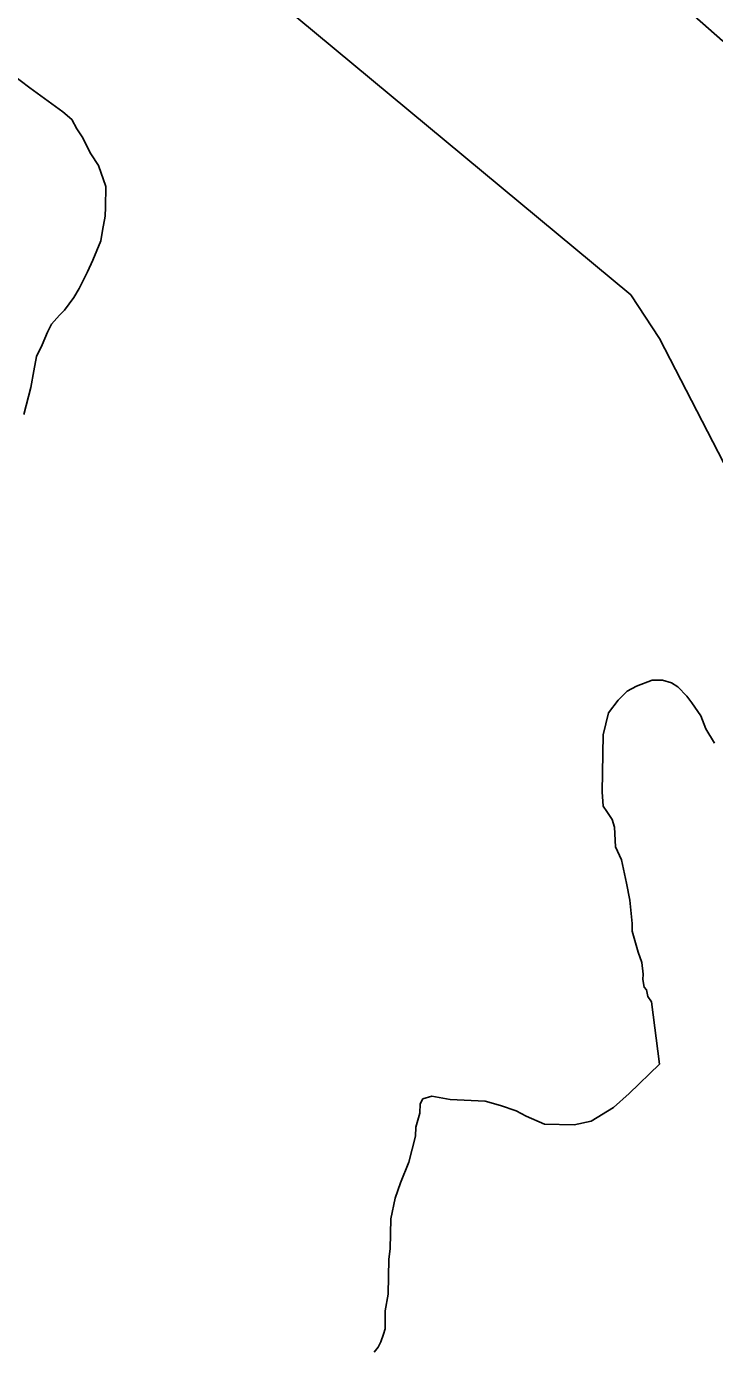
# Model space of a CAD drawing. Extents: x 3192986 to 3230865, y 867483 to 892886.
# Drawn here: x 3214907 to 3215434, y 885140 to 886154 of the extents above; entities that cross this region are included whole.
import ezdxf

# ---------------------------------------------------------------- set-up
doc = ezdxf.new("R2010")
doc.units = 0
for name, color, linetype in [('V-ROAD-CNTR', 7, 'Continuous'), ('V-SITE-VEGE', 7, 'Continuous'), ('V-TOPO-SHOR', 7, 'Continuous')]:
    doc.layers.add(name, color=color, linetype=linetype)

msp = doc.modelspace()

# ---------------------------------------------------------------- linework, layer by layer
at = {"layer": 'V-ROAD-CNTR'}
msp.add_lwpolyline([(3215392.6, 886184.8), (3215439.8, 886143), (3215504.8, 886109), (3215567.9, 886088.9), (3215605, 886054.4), (3215639.3, 886003.2), (3215685.9, 885955.3), (3215727, 885916.6), (3215775.7, 885844.4), (3215813.4, 885793.4), (3215854.4, 885759.6), (3215902.9, 885722.8), (3215934.8, 885670.9), (3216002.1, 885567.3), (3216062.5, 885481.5), (3216122.2, 885390.4), (3216163.7, 885319.1), (3216217, 885256.5), (3216266.3, 885207.9), (3216311.6, 885174.7), (3216338.4, 885153.4)], dxfattribs=at)
msp.add_spline([(3215149.6, 889400.3), (3215155.9, 889267.8), (3215168.9, 889195.4), (3215160.6, 889137.3), (3215154.9, 889075.6), (3215164.4, 888991.1), (3215195.1, 888909.8), (3215210, 888842.2), (3215221.9, 888778.6), (3215221.6, 888687.8), (3215213.7, 888610.2), (3215209.9, 888580.9), (3215198.1, 888544), (3215180.6, 888492.6), (3215151.8, 888427.6), (3215144.7, 888383.9), (3215149.4, 888332.4), (3215179.5, 888265.9), (3215221.5, 888194.5), (3215247.7, 888146.7), (3215251.6, 888102.8), (3215251.4, 888061.4), (3215258.1, 888025.7), (3215272.7, 887982.1), (3215304.4, 887912.4), (3215338.5, 887846.4), (3215378, 887784.3), (3215410.9, 887728.3), (3215457.2, 887682.3), (3215490.5, 887647.9), (3215526.4, 887629.4), (3215571.3, 887624.1), (3215625, 887619.9), (3215699.1, 887611.6), (3215741.3, 887603.5), (3215785, 887581.7), (3215832.7, 887564), (3215882.5, 887543.1), (3215927.8, 887516.9), (3215982.7, 887460.3), (3216039.8, 887360.7), (3216082.9, 887294.2), (3216125.1, 887215.1), (3216163.7, 887141.7), (3216182, 887053.4), (3216206.3, 886963.2), (3216237.9, 886871.5), (3216258.9, 886828.6), (3216274.2, 886747.9), (3216285.4, 886688.1), (3216291.4, 886622.7), (3216286, 886531.6), (3216272.6, 886432.4), (3216265.5, 886374.2), (3216269.8, 886313.9), (3216279.2, 886242.5), (3216289.8, 886193.6), (3216315.9, 886099.5), (3216339.7, 886009.2), (3216363.6, 885942.8), (3216392.5, 885866.7), (3216411.5, 885800.1), (3216419.9, 885741.4), (3216427.6, 885690.9), (3216440.2, 885654.1), (3216470.9, 885622.4), (3216485.4, 885609.9), (3216409.2, 885579)], degree=3, dxfattribs=at)
at = {"layer": 'V-SITE-VEGE'}
for p, q in [((3214909.6, 886107.1), (3214894.9, 886118.2)), ((3214935, 886088.7), (3214909.6, 886107.1)), ((3214941.9, 886082.7), (3214935, 886088.7)), ((3214945.7, 886075.7), (3214941.9, 886082.7)), ((3214949.6, 886069.6), (3214945.7, 886075.7)), ((3214956.3, 886056.6), (3214949.6, 886069.6)), ((3214962.1, 886047.6), (3214956.3, 886056.6)), ((3214967.8, 886031.6), (3214962.1, 886047.6)), ((3214967.5, 886015.7), (3214967.8, 886031.6)), ((3214965.2, 885997.9), (3214967.4, 886008.8)), ((3214967.4, 886008.8), (3214967.5, 886015.7)), ((3214964.1, 885990), (3214965.2, 885997.9)), ((3214957.8, 885975.2), (3214964.1, 885990)), ((3214947.5, 885953.5), (3214953.7, 885966.3)), ((3214953.7, 885966.3), (3214957.8, 885975.2)), ((3214936.3, 885936.9), (3214943.4, 885946.7)), ((3214943.4, 885946.7), (3214947.5, 885953.5)), ((3214932.3, 885933), (3214936.3, 885936.9)), ((3214923.1, 885920.2), (3214926.2, 885926.1)), ((3214926.2, 885926.1), (3214932.3, 885933)), ((3214919, 885910.4), (3214923.1, 885920.2)), ((3214914.8, 885901.5), (3214919, 885910.4)), ((3214912.7, 885890.6), (3214914.8, 885901.5)), ((3214910.4, 885877.8), (3214912.7, 885890.6)), ((3214905.1, 885857), (3214910.4, 885877.8)), ((3215385.8, 885653.9), (3215373.8, 885649.2)), ((3215393.8, 885653.8), (3215385.8, 885653.9)), ((3215400.7, 885651.7), (3215393.8, 885653.8)), ((3215405.6, 885648.6), (3215400.7, 885651.7)), ((3215366.8, 885645.3), (3215359.8, 885638.5)), ((3215373.8, 885649.2), (3215366.8, 885645.3)), ((3215412.4, 885641.6), (3215405.6, 885648.6)), ((3215416.3, 885636.5), (3215412.4, 885641.6)), ((3215359.8, 885638.5), (3215352.6, 885628.7)), ((3215423.1, 885626.5), (3215416.3, 885636.5)), ((3215352.6, 885628.7), (3215348.4, 885611.9)), ((3215426.9, 885616.5), (3215423.1, 885626.5)), ((3215348.4, 885611.9), (3215347.6, 885568.3)), ((3215433.6, 885605.5), (3215426.9, 885616.5)), ((3215347.6, 885568.3), (3215348.4, 885557.3)), ((3215348.4, 885557.3), (3215351.3, 885553.3)), ((3215351.3, 885553.3), (3215355.2, 885547.3)), ((3215355.2, 885547.3), (3215357, 885541.3)), ((3215357, 885541.3), (3215357.8, 885526.4)), ((3215357.8, 885526.4), (3215362.5, 885516.4)), ((3215362.5, 885516.4), (3215366.2, 885498.5)), ((3215366.2, 885498.5), (3215368.9, 885485.5)), ((3215368.9, 885485.5), (3215370.6, 885467.6)), ((3215370.6, 885467.6), (3215370.5, 885461.7)), ((3215370.5, 885461.7), (3215375.2, 885445.7)), ((3215375.2, 885445.7), (3215378, 885437.7)), ((3215378, 885437.7), (3215378.9, 885428.8)), ((3215378.9, 885428.8), (3215378.8, 885424.8)), ((3215378.8, 885424.8), (3215379.7, 885418.8)), ((3215379.7, 885418.8), (3215381.6, 885416.8)), ((3215381.6, 885416.8), (3215382.5, 885411.8)), ((3215382.5, 885411.8), (3215385.4, 885407.8)), ((3215385.4, 885407.8), (3215391.5, 885360.1)), ((3215391.5, 885360.1), (3215368.3, 885337.6)), ((3215368.3, 885337.6), (3215356.2, 885326.9)), ((3215208.4, 885329.6), (3215208.2, 885322.6)), ((3215210.4, 885333.5), (3215208.4, 885329.6)), ((3215217.4, 885335.4), (3215210.4, 885333.5)), ((3215231.3, 885333.1), (3215217.4, 885335.4)), ((3215258, 885331.7), (3215231.3, 885333.1)), ((3215269.9, 885328.5), (3215258, 885331.7)), ((3215281.7, 885324.3), (3215269.9, 885328.5)), ((3215356.2, 885326.9), (3215339.1, 885316.3)), ((3215208.2, 885322.6), (3215205.1, 885311.8)), ((3215289.6, 885320.2), (3215281.7, 885324.3)), ((3215303.4, 885314), (3215289.6, 885320.2)), ((3215205.1, 885311.8), (3215204.9, 885304.8)), ((3215326.2, 885313.6), (3215303.4, 885314)), ((3215339.1, 885316.3), (3215326.2, 885313.6)), ((3215204.9, 885304.8), (3215199.6, 885285.1)), ((3215199.6, 885285.1), (3215193.4, 885269.3)), ((3215193.4, 885269.3), (3215189.2, 885257.5)), ((3215189.2, 885257.5), (3215186, 885241.6)), ((3215186, 885241.6), (3215185.5, 885218.8)), ((3215185.5, 885218.8), (3215184.4, 885210.9)), ((3215184.4, 885210.9), (3215183.9, 885184.1)), ((3215183.9, 885184.1), (3215181.7, 885171.3)), ((3215181.7, 885171.3), (3215181.5, 885157.4)), ((3215181.5, 885157.4), (3215180.4, 885153.4)), ((3215178.3, 885147.5), (3215176.3, 885143.6)), ((3215180.4, 885153.4), (3215178.3, 885147.5)), ((3215176.3, 885143.6), (3215173.2, 885139.6))]:
    msp.add_line(p, q, dxfattribs=at)
at = {"layer": 'V-TOPO-SHOR'}
msp.add_lwpolyline([(3216238.3, 885062.7), (3216150.6, 885174.7), (3216095.6, 885230.7), (3215952.1, 885321), (3215885.7, 885343.9), (3215808.2, 885377.9), (3215719.7, 885412.1), (3215620.2, 885457.5), (3215598.3, 885491.1), (3215554.4, 885547), (3215533.1, 885636.1), (3215489.5, 885725.4), (3215391.4, 885915.2), (3215369.5, 885948.7), (3215072, 886196), (3214929, 886330.7), (3214863, 886397.9), (3214819.4, 886487.2), (3214764.8, 886576.6)], dxfattribs=at)

doc.saveas('drawing.dxf')
